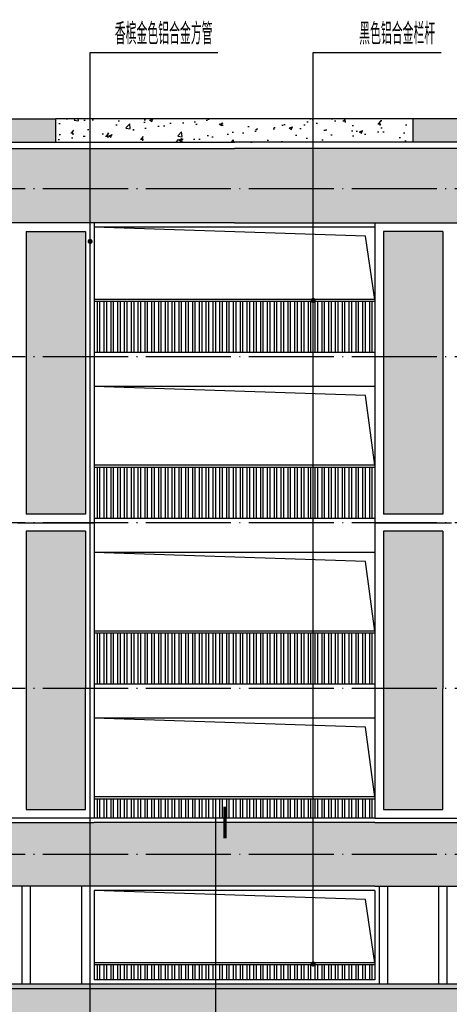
# Model space of a CAD drawing. Extents: x 1779708 to 7299578, y -1121471 to 88434.
# Tile 533 of 656: x 5163198 to 5173298, y -945107 to -921954. Entities that reach past the tile are written whole.
import ezdxf

# ---------------------------------------------------------------- set-up
doc = ezdxf.new("R2010")
doc.units = 0
doc.header["$LTSCALE"] = 1000
doc.header["$MEASUREMENT"] = 0
doc.linetypes.add('DOTE', pattern=[2.42, 2, -0.2, 0.02, -0.2])
for name, color, linetype in [('DIM_IDEN', 3, 'CONTINUOUS'), ('DIM_LEAD', 3, 'CONTINUOUS'), ('DOTE', 1, 'DOTE'), ('PUB_TEXT', 7, 'CONTINUOUS'), ('栏杆', 6, 'CONTINUOUS'), ('立面中线', 140, 'CONTINUOUS'), ('立面填充图例白', 7, 'CONTINUOUS'), ('立面粗线', 30, 'CONTINUOUS'), ('立面细线', 114, 'CONTINUOUS')]:
    doc.layers.add(name, color=color, linetype=linetype)
doc.styles.add('_TCH_DIM', font='SIMPLEX.shx', dxfattribs={"width": 0.7, "bigfont": 'GBCBIG.shx'})
pattern_1 = [(50, (9e-10, -3328.6), (819.83101, -71.725885), [85.725, -942.975]), (355, (9e-10, -3328.6), (-158.59272, 859.75489), [68.58, -754.38]), (100.451, (68.3, -3334.6), (661.24126, 788.0251), [72.855, -801.405]), (46.1842, (9e-10, -3100), (1219.85568, -189.19048), [128.5875, -1414.4625]), (96.6356, (101.7, -3115.8), (1068.31906, 1113.415), [109.2825, -1202.1075]), (351.184, (9e-10, -3100), (1068.32073, 1113.41303), [102.87, -1131.57]), (21, (114.3, -3157.15), (682.26696, -460.19483), [85.725, -942.975]), (326, (114.3, -3157.15), (278.10913, 828.84585), [68.58, -754.38]), (71.4514, (171.16, -3195.5), (960.37421, 368.65286), [72.855, -801.405]), (37.5, (9e-10, -3328.6), (13.898715, 380.497675), [0, -745.236, 0, -765.81, 0, -757.2375]), (7.5, (9e-10, -3328.6), (300.68848, 450.812587), [0, -436.626, 0, -728.091, 0, -288.6075]), (327.5, (-254.9, -3328.6), (610.157678, -25.779348), [0, -285.75, 0, -891.54, 0, -1183.005]), (317.5, (-369.2, -3328.6), (666.581316, 114.41921), [0, -371.475, 0, -592.074, 0, -840.105])]

msp = doc.modelspace()

# ---------------------------------------------------------------- hatches: boundary and pattern name
at = {"layer": '立面填充图例白'}
h = msp.add_hatch(dxfattribs=at)
h.set_pattern_fill('AR-CONC', color=0, scale=450, style=0)
h.set_pattern_definition(pattern_1)
h.paths.add_polyline_path([(5164047.5, -924281.9), (5131147.5, -924281.9), (5131147.5, -924831.9), (5164047.5, -924831.9)])
h = msp.add_hatch(dxfattribs=at)
h.set_pattern_fill('AR-CONC', color=0, scale=450, style=0)
h.set_pattern_definition(pattern_1)
h.paths.add_polyline_path([(5205347.5, -924281.9), (5172447.5, -924281.9), (5172447.5, -924831.9), (5205347.5, -924831.9)])
h = msp.add_hatch(dxfattribs=at)
h.set_pattern_fill('AR-CONC', color=0, scale=450, style=0)
h.set_pattern_definition(pattern_1)
h.paths.add_polyline_path([(5164047.5, -924981.9), (5130447.5, -924981.9), (5130447.5, -926731.9), (5164047.5, -926731.9)])
h = msp.add_hatch(dxfattribs=at)
h.set_pattern_fill('AR-CONC', color=0, scale=450, style=0)
h.set_pattern_definition(pattern_1)
h.paths.add_polyline_path([(5206647.5, -924981.9), (5168247.5, -924981.9), (5164047.5, -924981.9), (5164047.5, -926731.9), (5206647.5, -926731.9)])
h = msp.add_hatch(dxfattribs=at)
h.set_pattern_fill('AR-CONC', color=0, scale=450, style=0)
h.set_pattern_definition(pattern_1)
h.paths.add_polyline_path([(5206647.5, -940831.9), (5171547.5, -940831.9), (5164947.5, -940831.9), (5146347.5, -940831.9), (5146347.5, -942331.9), (5164947.5, -942331.9), (5171547.5, -942331.9), (5206647.5, -942331.9)])
h = msp.add_hatch(dxfattribs=at)
h.set_pattern_fill('AR-CONC', color=0, scale=450, style=0)
h.set_pattern_definition(pattern_1)
h.paths.add_polyline_path([(5206347.5, -944631.9), (5206247.5, -944631.9), (5146247.5, -944631.9), (5146247.5, -944731.9), (5206247.5, -944731.9), (5206347.5, -944731.9)])
h.paths.add_polyline_path([(5206247.5, -944731.9), (5146347.5, -944731.9), (5146347.5, -949881.9), (5148147.5, -949881.9), (5148147.5, -946231.9), (5204847.5, -946231.9), (5204847.5, -953281.9), (5206247.5, -953281.9), (5206247.5, -946281.9)])
at = {"layer": '立面细线'}
h = msp.add_hatch(dxfattribs=at)
h.set_pattern_fill('AR-CONC', color=256, scale=450, style=0)
h.set_pattern_definition(pattern_1)
h.paths.add_polyline_path([(5172447.5, -924281.9), (5164047.5, -924281.9), (5164047.5, -924831.9), (5168247.5, -924831.9), (5172447.5, -924831.9)])
h = msp.add_hatch(dxfattribs=at)
h.set_pattern_fill('圆形花纹', color=256, scale=100, style=0)
h.set_pattern_definition([(0, (-187920.49, -3253.6), (300, 150), [12, -288]), (90, (-187989.49, -3184.6), (-150, 300), [12, -288]), (45, (-187971.5, -3130.6), (2e-14, 299.9999995), [12.727922, -411.53614]), (45, (-187866.5, -3235.6), (2e-14, 299.9999995), [12.727922, -411.53614]), (135, (-187962.5, -3235.6), (-299.9999995, 2e-14), [12.727922, -411.53614]), (135, (-187857.5, -3130.6), (-299.9999995, 2e-14), [12.727922, -411.53614]), (36.8698977, (-187962.49, -3121.6), (300, 300), [15, -1485]), (36.8698977, (-187878.49, -3244.6), (300, 300), [15, -1485]), (53.1301024, (-187857.49, -3226.6), (-300, -300), [15, -1485]), (53.1301024, (-187980.49, -3142.6), (-300, -300), [15, -1485]), (126.8698976, (-187971.49, -3226.6), (-300, 300), [15, -1485]), (126.8698976, (-187848.49, -3142.6), (-300, 300), [15, -1485]), (143.1301023, (-187866.49, -3121.6), (-300, 300), [15, -1485]), (143.1301023, (-187950.49, -3244.6), (-300, 300), [15, -1485]), (11.3099325, (-187908.49, -3253.6), (299.9999992, 4e-07), [15.297058, -1514.4087]), (11.3099325, (-187935.49, -3106.6), (299.9999992, 4e-07), [15.297058, -1514.4087]), (78.6900675, (-187989.49, -3172.6), (4e-07, 299.9999992), [15.297058, -1514.4087]), (78.6900675, (-187842.49, -3199.6), (4e-07, 299.9999992), [15.297058, -1514.4087]), (101.3099325, (-187839.49, -3172.6), (-2e-08, -299.99999724), [15.297058, -1514.4087]), (101.3099325, (-187986.49, -3199.6), (-2e-08, -299.99999724), [15.297058, -1514.4087]), (168.6900675, (-187920.49, -3253.6), (-299.9999992, 4e-07), [15.297058, -1514.4087]), (168.6900675, (-187893.49, -3106.6), (-299.9999992, 4e-07), [15.297058, -1514.4087]), (21.8014095, (-187950.49, -3112.6), (599.9999998, 299.99999935), [16.155494, -1599.3939]), (21.8014095, (-187893.49, -3250.6), (599.9999998, 299.99999935), [16.155494, -1599.3939]), (68.1985905, (-187986.49, -3157.6), (-299.99999675, -599.9999933), [16.155494, -1599.3939]), (68.1985905, (-187848.49, -3214.6), (-299.99999675, -599.9999933), [16.155494, -1599.3939]), (111.8014095, (-187980.49, -3214.6), (-299.99999935, 599.9999998), [16.155494, -1599.3939]), (111.8014095, (-187842.49, -3157.6), (-299.99999935, 599.9999998), [16.155494, -1599.3939]), (158.1985905, (-187935.49, -3250.6), (-600.00000017, 299.9999984), [16.155494, -1599.3939]), (158.1985905, (-187878.49, -3112.6), (-600.00000017, 299.9999984), [16.155494, -1599.3939])])
h.paths.add_polyline_path([(5163347.5, -933581.9), (5164747.5, -933581.9), (5164747.5, -926931.9), (5163347.5, -926931.9)])
h.paths.add_polyline_path([(5163347.5, -940529.7), (5164747.5, -940529.7), (5164747.5, -933984.1), (5163347.5, -933984.1)])
h = msp.add_hatch(dxfattribs=at)
h.set_pattern_fill('圆形花纹', color=256, scale=100, style=0)
h.set_pattern_definition([(0, (-179520.49, -3253.6), (300, 150), [12, -288]), (90, (-179589.49, -3184.6), (-150, 300), [12, -288]), (45, (-179571.5, -3130.6), (2e-14, 299.9999995), [12.727922, -411.53614]), (45, (-179466.5, -3235.6), (2e-14, 299.9999995), [12.727922, -411.53614]), (135, (-179562.5, -3235.6), (-299.9999995, 2e-14), [12.727922, -411.53614]), (135, (-179457.5, -3130.6), (-299.9999995, 2e-14), [12.727922, -411.53614]), (36.8698977, (-179562.49, -3121.6), (300, 300), [15, -1485]), (36.8698977, (-179478.49, -3244.6), (300, 300), [15, -1485]), (53.1301024, (-179457.49, -3226.6), (-300, -300), [15, -1485]), (53.1301024, (-179580.49, -3142.6), (-300, -300), [15, -1485]), (126.8698976, (-179571.49, -3226.6), (-300, 300), [15, -1485]), (126.8698976, (-179448.49, -3142.6), (-300, 300), [15, -1485]), (143.1301023, (-179466.49, -3121.6), (-300, 300), [15, -1485]), (143.1301023, (-179550.49, -3244.6), (-300, 300), [15, -1485]), (11.3099325, (-179508.49, -3253.6), (299.9999992, 4e-07), [15.297058, -1514.4087]), (11.3099325, (-179535.49, -3106.6), (299.9999992, 4e-07), [15.297058, -1514.4087]), (78.6900675, (-179589.49, -3172.6), (4e-07, 299.9999992), [15.297058, -1514.4087]), (78.6900675, (-179442.49, -3199.6), (4e-07, 299.9999992), [15.297058, -1514.4087]), (101.3099325, (-179439.49, -3172.6), (-2e-08, -299.99999724), [15.297058, -1514.4087]), (101.3099325, (-179586.49, -3199.6), (-2e-08, -299.99999724), [15.297058, -1514.4087]), (168.6900675, (-179520.49, -3253.6), (-299.9999992, 4e-07), [15.297058, -1514.4087]), (168.6900675, (-179493.49, -3106.6), (-299.9999992, 4e-07), [15.297058, -1514.4087]), (21.8014095, (-179550.49, -3112.6), (599.9999998, 299.99999935), [16.155494, -1599.3939]), (21.8014095, (-179493.49, -3250.6), (599.9999998, 299.99999935), [16.155494, -1599.3939]), (68.1985905, (-179586.49, -3157.6), (-299.99999675, -599.9999933), [16.155494, -1599.3939]), (68.1985905, (-179448.49, -3214.6), (-299.99999675, -599.9999933), [16.155494, -1599.3939]), (111.8014095, (-179580.49, -3214.6), (-299.99999935, 599.9999998), [16.155494, -1599.3939]), (111.8014095, (-179442.49, -3157.6), (-299.99999935, 599.9999998), [16.155494, -1599.3939]), (158.1985905, (-179535.49, -3250.6), (-600.00000017, 299.9999984), [16.155494, -1599.3939]), (158.1985905, (-179478.49, -3112.6), (-600.00000017, 299.9999984), [16.155494, -1599.3939])])
h.paths.add_polyline_path([(5171747.5, -933581.9), (5173147.5, -933581.9), (5173147.5, -926931.9), (5171747.5, -926931.9)])
h.paths.add_polyline_path([(5171747.5, -940529.7), (5173147.5, -940529.7), (5173147.5, -933984.1), (5171747.5, -933984.1)])

# ---------------------------------------------------------------- linework, layer by layer
at = {"layer": 'DIM_IDEN'}
msp.add_line((5167797.5, -940455.5), (5167797.5, -952042.6), dxfattribs=at)
at = {"layer": 'DIM_IDEN', "const_width": 75}
msp.add_lwpolyline([(5168022.5, -940455.5), (5168022.5, -941205.5)], dxfattribs=at)
at = {"layer": 'DIM_LEAD'}
for p, q in [((5164852.8, -927168.3), (5164852.8, -922728.4)), ((5164852.8, -947830.2), (5164852.8, -922728.4)), ((5164852.8, -922728.4), (5167858.4, -922728.4)), ((5170098, -928554.5), (5170098, -922728.4)), ((5170098, -944159.4), (5170098, -922728.4)), ((5170098, -922728.4), (5173103.7, -922728.4))]:
    msp.add_line(p, q, dxfattribs=at)
at = {"layer": 'DIM_LEAD', "const_width": 60}
for points in [[(5164852.8, -927198.3, 1), (5164852.8, -927138.3, 1)], [(5170098, -928584.5, 1), (5170098, -928524.5, 1)], [(5170098, -944189.4, 1), (5170098, -944129.4, 1)]]:
    msp.add_lwpolyline(points, format="xyb", close=True, dxfattribs=at)
at = {"layer": 'DOTE'}
for p, q in [((5214144.1, -925931.9), (5122310, -925931.9)), ((5214144.1, -929881.9), (5122310, -929881.9)), ((5214144.1, -933781.9), (5122310, -933781.9)), ((5214144.1, -937681.9), (5122310, -937681.9)), ((5214144.1, -941581.9), (5122310, -941581.9))]:
    msp.add_line(p, q, dxfattribs=at)
at = {"layer": '栏杆'}
for points in [[(5171547.5, -928531.9), (5171326.4, -927041.7), (5164947.5, -926831.9)], [(5171547.5, -928531.9), (5164947.5, -928531.9)], [(5171547.5, -928581.9), (5164947.5, -928581.9)], [(5165017.5, -928581.9), (5165017.5, -929781.9)], [(5165077.5, -928581.9), (5165077.5, -929781.9)], [(5165177.5, -928581.9), (5165177.5, -929781.9)], [(5165237.5, -928581.9), (5165237.5, -929781.9)], [(5165337.5, -928581.9), (5165337.5, -929781.9)], [(5165397.5, -928581.9), (5165397.5, -929781.9)], [(5165497.5, -928581.9), (5165497.5, -929781.9)], [(5165557.5, -928581.9), (5165557.5, -929781.9)], [(5165657.5, -928581.9), (5165657.5, -929781.9)], [(5165717.5, -928581.9), (5165717.5, -929781.9)], [(5165817.5, -928581.9), (5165817.5, -929781.9)], [(5165877.5, -928581.9), (5165877.5, -929781.9)], [(5165977.5, -928581.9), (5165977.5, -929781.9)], [(5166037.5, -928581.9), (5166037.5, -929781.9)], [(5166137.5, -928581.9), (5166137.5, -929781.9)], [(5166197.5, -928581.9), (5166197.5, -929781.9)], [(5166297.5, -928581.9), (5166297.5, -929781.9)], [(5166357.5, -928581.9), (5166357.5, -929781.9)], [(5166457.5, -928581.9), (5166457.5, -929781.9)], [(5166517.5, -928581.9), (5166517.5, -929781.9)], [(5166617.5, -928581.9), (5166617.5, -929781.9)], [(5166677.5, -928581.9), (5166677.5, -929781.9)], [(5166777.5, -928581.9), (5166777.5, -929781.9)], [(5166837.5, -928581.9), (5166837.5, -929781.9)], [(5166937.5, -928581.9), (5166937.5, -929781.9)], [(5166997.5, -928581.9), (5166997.5, -929781.9)], [(5167097.5, -928581.9), (5167097.5, -929781.9)], [(5167157.5, -928581.9), (5167157.5, -929781.9)], [(5167257.5, -928581.9), (5167257.5, -929781.9)], [(5167317.5, -928581.9), (5167317.5, -929781.9)], [(5167417.5, -928581.9), (5167417.5, -929781.9)], [(5167477.5, -928581.9), (5167477.5, -929781.9)], [(5167577.5, -928581.9), (5167577.5, -929781.9)], [(5167637.5, -928581.9), (5167637.5, -929781.9)], [(5167737.5, -928581.9), (5167737.5, -929781.9)], [(5167797.5, -928581.9), (5167797.5, -929781.9)], [(5167897.5, -928581.9), (5167897.5, -929781.9)], [(5167957.5, -928581.9), (5167957.5, -929781.9)], [(5168057.5, -928581.9), (5168057.5, -929781.9)], [(5168117.5, -928581.9), (5168117.5, -929781.9)], [(5168217.5, -928581.9), (5168217.5, -929781.9)], [(5168277.5, -928581.9), (5168277.5, -929781.9)], [(5168377.5, -928581.9), (5168377.5, -929781.9)], [(5168437.5, -928581.9), (5168437.5, -929781.9)], [(5168537.5, -928581.9), (5168537.5, -929781.9)], [(5168597.5, -928581.9), (5168597.5, -929781.9)], [(5168697.5, -928581.9), (5168697.5, -929781.9)], [(5168757.5, -928581.9), (5168757.5, -929781.9)], [(5168857.5, -928581.9), (5168857.5, -929781.9)], [(5168917.5, -928581.9), (5168917.5, -929781.9)], [(5169017.5, -928581.9), (5169017.5, -929781.9)], [(5169077.5, -928581.9), (5169077.5, -929781.9)], [(5169177.5, -928581.9), (5169177.5, -929781.9)], [(5169237.5, -928581.9), (5169237.5, -929781.9)], [(5169337.5, -928581.9), (5169337.5, -929781.9)], [(5169397.5, -928581.9), (5169397.5, -929781.9)], [(5169497.5, -928581.9), (5169497.5, -929781.9)], [(5169557.5, -928581.9), (5169557.5, -929781.9)], [(5169657.5, -928581.9), (5169657.5, -929781.9)], [(5169717.5, -928581.9), (5169717.5, -929781.9)], [(5169817.5, -928581.9), (5169817.5, -929781.9)], [(5169877.5, -928581.9), (5169877.5, -929781.9)], [(5169977.5, -928581.9), (5169977.5, -929781.9)], [(5170037.5, -928581.9), (5170037.5, -929781.9)], [(5170137.5, -928581.9), (5170137.5, -929781.9)], [(5170197.5, -928581.9), (5170197.5, -929781.9)], [(5170297.5, -928581.9), (5170297.5, -929781.9)], [(5170357.5, -928581.9), (5170357.5, -929781.9)], [(5170457.5, -928581.9), (5170457.5, -929781.9)], [(5170517.5, -928581.9), (5170517.5, -929781.9)], [(5170617.5, -928581.9), (5170617.5, -929781.9)], [(5170677.5, -928581.9), (5170677.5, -929781.9)], [(5170777.5, -928581.9), (5170777.5, -929781.9)], [(5170837.5, -928581.9), (5170837.5, -929781.9)], [(5170937.5, -928581.9), (5170937.5, -929781.9)], [(5170997.5, -928581.9), (5170997.5, -929781.9)], [(5171097.5, -928581.9), (5171097.5, -929781.9)], [(5171157.5, -928581.9), (5171157.5, -929781.9)], [(5171257.5, -928581.9), (5171257.5, -929781.9)], [(5171317.5, -928581.9), (5171317.5, -929781.9)], [(5171417.5, -928581.9), (5171417.5, -929781.9)], [(5171477.5, -928581.9), (5171477.5, -929781.9)], [(5171547.5, -932431.9), (5171326.4, -930791.7), (5164947.5, -930581.9)], [(5171547.5, -932431.9), (5164947.5, -932431.9)], [(5171547.5, -932481.9), (5164947.5, -932481.9)], [(5165017.5, -932481.9), (5165017.5, -933681.9)], [(5165077.5, -932481.9), (5165077.5, -933681.9)], [(5165177.5, -932481.9), (5165177.5, -933681.9)], [(5165237.5, -932481.9), (5165237.5, -933681.9)], [(5165337.5, -932481.9), (5165337.5, -933681.9)], [(5165397.5, -932481.9), (5165397.5, -933681.9)], [(5165497.5, -932481.9), (5165497.5, -933681.9)], [(5165557.5, -932481.9), (5165557.5, -933681.9)], [(5165657.5, -932481.9), (5165657.5, -933681.9)], [(5165717.5, -932481.9), (5165717.5, -933681.9)], [(5165817.5, -932481.9), (5165817.5, -933681.9)], [(5165877.5, -932481.9), (5165877.5, -933681.9)], [(5165977.5, -932481.9), (5165977.5, -933681.9)], [(5166037.5, -932481.9), (5166037.5, -933681.9)], [(5166137.5, -932481.9), (5166137.5, -933681.9)], [(5166197.5, -932481.9), (5166197.5, -933681.9)], [(5166297.5, -932481.9), (5166297.5, -933681.9)], [(5166357.5, -932481.9), (5166357.5, -933681.9)], [(5166457.5, -932481.9), (5166457.5, -933681.9)], [(5166517.5, -932481.9), (5166517.5, -933681.9)], [(5166617.5, -932481.9), (5166617.5, -933681.9)], [(5166677.5, -932481.9), (5166677.5, -933681.9)], [(5166777.5, -932481.9), (5166777.5, -933681.9)], [(5166837.5, -932481.9), (5166837.5, -933681.9)], [(5166937.5, -932481.9), (5166937.5, -933681.9)], [(5166997.5, -932481.9), (5166997.5, -933681.9)], [(5167097.5, -932481.9), (5167097.5, -933681.9)], [(5167157.5, -932481.9), (5167157.5, -933681.9)], [(5167257.5, -932481.9), (5167257.5, -933681.9)], [(5167317.5, -932481.9), (5167317.5, -933681.9)], [(5167417.5, -932481.9), (5167417.5, -933681.9)], [(5167477.5, -932481.9), (5167477.5, -933681.9)], [(5167577.5, -932481.9), (5167577.5, -933681.9)], [(5167637.5, -932481.9), (5167637.5, -933681.9)], [(5167737.5, -932481.9), (5167737.5, -933681.9)], [(5167797.5, -932481.9), (5167797.5, -933681.9)], [(5167897.5, -932481.9), (5167897.5, -933681.9)], [(5167957.5, -932481.9), (5167957.5, -933681.9)], [(5168057.5, -932481.9), (5168057.5, -933681.9)], [(5168117.5, -932481.9), (5168117.5, -933681.9)], [(5168217.5, -932481.9), (5168217.5, -933681.9)], [(5168277.5, -932481.9), (5168277.5, -933681.9)], [(5168377.5, -932481.9), (5168377.5, -933681.9)], [(5168437.5, -932481.9), (5168437.5, -933681.9)], [(5168537.5, -932481.9), (5168537.5, -933681.9)], [(5168597.5, -932481.9), (5168597.5, -933681.9)], [(5168697.5, -932481.9), (5168697.5, -933681.9)], [(5168757.5, -932481.9), (5168757.5, -933681.9)], [(5168857.5, -932481.9), (5168857.5, -933681.9)], [(5168917.5, -932481.9), (5168917.5, -933681.9)], [(5169017.5, -932481.9), (5169017.5, -933681.9)], [(5169077.5, -932481.9), (5169077.5, -933681.9)], [(5169177.5, -932481.9), (5169177.5, -933681.9)], [(5169237.5, -932481.9), (5169237.5, -933681.9)], [(5169337.5, -932481.9), (5169337.5, -933681.9)], [(5169397.5, -932481.9), (5169397.5, -933681.9)], [(5169497.5, -932481.9), (5169497.5, -933681.9)], [(5169557.5, -932481.9), (5169557.5, -933681.9)], [(5169657.5, -932481.9), (5169657.5, -933681.9)], [(5169717.5, -932481.9), (5169717.5, -933681.9)], [(5169817.5, -932481.9), (5169817.5, -933681.9)], [(5169877.5, -932481.9), (5169877.5, -933681.9)], [(5169977.5, -932481.9), (5169977.5, -933681.9)], [(5170037.5, -932481.9), (5170037.5, -933681.9)], [(5170137.5, -932481.9), (5170137.5, -933681.9)], [(5170197.5, -932481.9), (5170197.5, -933681.9)], [(5170297.5, -932481.9), (5170297.5, -933681.9)], [(5170357.5, -932481.9), (5170357.5, -933681.9)], [(5170457.5, -932481.9), (5170457.5, -933681.9)], [(5170517.5, -932481.9), (5170517.5, -933681.9)], [(5170617.5, -932481.9), (5170617.5, -933681.9)], [(5170677.5, -932481.9), (5170677.5, -933681.9)], [(5170777.5, -932481.9), (5170777.5, -933681.9)], [(5170837.5, -932481.9), (5170837.5, -933681.9)], [(5170937.5, -932481.9), (5170937.5, -933681.9)], [(5170997.5, -932481.9), (5170997.5, -933681.9)], [(5171097.5, -932481.9), (5171097.5, -933681.9)], [(5171157.5, -932481.9), (5171157.5, -933681.9)], [(5171257.5, -932481.9), (5171257.5, -933681.9)], [(5171317.5, -932481.9), (5171317.5, -933681.9)], [(5171417.5, -932481.9), (5171417.5, -933681.9)], [(5171477.5, -932481.9), (5171477.5, -933681.9)], [(5171547.5, -936331.9), (5171326.4, -934691.7), (5164947.5, -934481.9)], [(5171547.5, -936331.9), (5164947.5, -936331.9)], [(5171547.5, -936381.9), (5164947.5, -936381.9)], [(5165017.5, -936381.9), (5165017.5, -937581.9)], [(5165077.5, -936381.9), (5165077.5, -937581.9)], [(5165177.5, -936381.9), (5165177.5, -937581.9)], [(5165237.5, -936381.9), (5165237.5, -937581.9)], [(5165337.5, -936381.9), (5165337.5, -937581.9)], [(5165397.5, -936381.9), (5165397.5, -937581.9)], [(5165497.5, -936381.9), (5165497.5, -937581.9)], [(5165557.5, -936381.9), (5165557.5, -937581.9)], [(5165657.5, -936381.9), (5165657.5, -937581.9)], [(5165717.5, -936381.9), (5165717.5, -937581.9)], [(5165817.5, -936381.9), (5165817.5, -937581.9)], [(5165877.5, -936381.9), (5165877.5, -937581.9)], [(5165977.5, -936381.9), (5165977.5, -937581.9)], [(5166037.5, -936381.9), (5166037.5, -937581.9)], [(5166137.5, -936381.9), (5166137.5, -937581.9)], [(5166197.5, -936381.9), (5166197.5, -937581.9)], [(5166297.5, -936381.9), (5166297.5, -937581.9)], [(5166357.5, -936381.9), (5166357.5, -937581.9)], [(5166457.5, -936381.9), (5166457.5, -937581.9)], [(5166517.5, -936381.9), (5166517.5, -937581.9)], [(5166617.5, -936381.9), (5166617.5, -937581.9)], [(5166677.5, -936381.9), (5166677.5, -937581.9)], [(5166777.5, -936381.9), (5166777.5, -937581.9)], [(5166837.5, -936381.9), (5166837.5, -937581.9)], [(5166937.5, -936381.9), (5166937.5, -937581.9)], [(5166997.5, -936381.9), (5166997.5, -937581.9)], [(5167097.5, -936381.9), (5167097.5, -937581.9)], [(5167157.5, -936381.9), (5167157.5, -937581.9)], [(5167257.5, -936381.9), (5167257.5, -937581.9)], [(5167317.5, -936381.9), (5167317.5, -937581.9)], [(5167417.5, -936381.9), (5167417.5, -937581.9)], [(5167477.5, -936381.9), (5167477.5, -937581.9)], [(5167577.5, -936381.9), (5167577.5, -937581.9)], [(5167637.5, -936381.9), (5167637.5, -937581.9)], [(5167737.5, -936381.9), (5167737.5, -937581.9)], [(5167797.5, -936381.9), (5167797.5, -937581.9)], [(5167897.5, -936381.9), (5167897.5, -937581.9)], [(5167957.5, -936381.9), (5167957.5, -937581.9)], [(5168057.5, -936381.9), (5168057.5, -937581.9)], [(5168117.5, -936381.9), (5168117.5, -937581.9)], [(5168217.5, -936381.9), (5168217.5, -937581.9)], [(5168277.5, -936381.9), (5168277.5, -937581.9)], [(5168377.5, -936381.9), (5168377.5, -937581.9)], [(5168437.5, -936381.9), (5168437.5, -937581.9)], [(5168537.5, -936381.9), (5168537.5, -937581.9)], [(5168597.5, -936381.9), (5168597.5, -937581.9)], [(5168697.5, -936381.9), (5168697.5, -937581.9)], [(5168757.5, -936381.9), (5168757.5, -937581.9)], [(5168857.5, -936381.9), (5168857.5, -937581.9)], [(5168917.5, -936381.9), (5168917.5, -937581.9)], [(5169017.5, -936381.9), (5169017.5, -937581.9)], [(5169077.5, -936381.9), (5169077.5, -937581.9)], [(5169177.5, -936381.9), (5169177.5, -937581.9)], [(5169237.5, -936381.9), (5169237.5, -937581.9)], [(5169337.5, -936381.9), (5169337.5, -937581.9)], [(5169397.5, -936381.9), (5169397.5, -937581.9)], [(5169497.5, -936381.9), (5169497.5, -937581.9)], [(5169557.5, -936381.9), (5169557.5, -937581.9)], [(5169657.5, -936381.9), (5169657.5, -937581.9)], [(5169717.5, -936381.9), (5169717.5, -937581.9)], [(5169817.5, -936381.9), (5169817.5, -937581.9)], [(5169877.5, -936381.9), (5169877.5, -937581.9)], [(5169977.5, -936381.9), (5169977.5, -937581.9)], [(5170037.5, -936381.9), (5170037.5, -937581.9)], [(5170137.5, -936381.9), (5170137.5, -937581.9)], [(5170197.5, -936381.9), (5170197.5, -937581.9)], [(5170297.5, -936381.9), (5170297.5, -937581.9)], [(5170357.5, -936381.9), (5170357.5, -937581.9)], [(5170457.5, -936381.9), (5170457.5, -937581.9)], [(5170517.5, -936381.9), (5170517.5, -937581.9)], [(5170617.5, -936381.9), (5170617.5, -937581.9)], [(5170677.5, -936381.9), (5170677.5, -937581.9)], [(5170777.5, -936381.9), (5170777.5, -937581.9)], [(5170837.5, -936381.9), (5170837.5, -937581.9)], [(5170937.5, -936381.9), (5170937.5, -937581.9)], [(5170997.5, -936381.9), (5170997.5, -937581.9)], [(5171097.5, -936381.9), (5171097.5, -937581.9)], [(5171157.5, -936381.9), (5171157.5, -937581.9)], [(5171257.5, -936381.9), (5171257.5, -937581.9)], [(5171317.5, -936381.9), (5171317.5, -937581.9)], [(5171417.5, -936381.9), (5171417.5, -937581.9)], [(5171477.5, -936381.9), (5171477.5, -937581.9)], [(5171547.5, -940231.9), (5171326.4, -938591.7), (5164947.5, -938381.9)], [(5171547.5, -940231.9), (5164947.5, -940231.9)], [(5171547.5, -940281.9), (5164947.5, -940281.9)], [(5165017.5, -940281.9), (5165017.5, -940731.9)], [(5165077.5, -940281.9), (5165077.5, -940731.9)], [(5165177.5, -940281.9), (5165177.5, -940731.9)], [(5165237.5, -940281.9), (5165237.5, -940731.9)], [(5165337.5, -940281.9), (5165337.5, -940731.9)], [(5165397.5, -940281.9), (5165397.5, -940731.9)], [(5165497.5, -940281.9), (5165497.5, -940731.9)], [(5165557.5, -940281.9), (5165557.5, -940731.9)], [(5165657.5, -940281.9), (5165657.5, -940731.9)], [(5165717.5, -940281.9), (5165717.5, -940731.9)], [(5165817.5, -940281.9), (5165817.5, -940731.9)], [(5165877.5, -940281.9), (5165877.5, -940731.9)], [(5165977.5, -940281.9), (5165977.5, -940731.9)], [(5166037.5, -940281.9), (5166037.5, -940731.9)], [(5166137.5, -940281.9), (5166137.5, -940731.9)], [(5166197.5, -940281.9), (5166197.5, -940731.9)], [(5166297.5, -940281.9), (5166297.5, -940731.9)], [(5166357.5, -940281.9), (5166357.5, -940731.9)], [(5166457.5, -940281.9), (5166457.5, -940731.9)], [(5166517.5, -940281.9), (5166517.5, -940731.9)], [(5166617.5, -940281.9), (5166617.5, -940731.9)], [(5166677.5, -940281.9), (5166677.5, -940731.9)], [(5166777.5, -940281.9), (5166777.5, -940731.9)], [(5166837.5, -940281.9), (5166837.5, -940731.9)], [(5166937.5, -940281.9), (5166937.5, -940731.9)], [(5166997.5, -940281.9), (5166997.5, -940731.9)], [(5167097.5, -940281.9), (5167097.5, -940731.9)], [(5167157.5, -940281.9), (5167157.5, -940731.9)], [(5167257.5, -940281.9), (5167257.5, -940731.9)], [(5167317.5, -940281.9), (5167317.5, -940731.9)], [(5167417.5, -940281.9), (5167417.5, -940731.9)], [(5167477.5, -940281.9), (5167477.5, -940731.9)], [(5167577.5, -940281.9), (5167577.5, -940731.9)], [(5167637.5, -940281.9), (5167637.5, -940731.9)], [(5167737.5, -940281.9), (5167737.5, -940731.9)], [(5167797.5, -940281.9), (5167797.5, -940731.9)], [(5167897.5, -940281.9), (5167897.5, -940731.9)], [(5167957.5, -940281.9), (5167957.5, -940731.9)], [(5168057.5, -940281.9), (5168057.5, -940731.9)], [(5168117.5, -940281.9), (5168117.5, -940731.9)], [(5168217.5, -940281.9), (5168217.5, -940731.9)], [(5168277.5, -940281.9), (5168277.5, -940731.9)], [(5168377.5, -940281.9), (5168377.5, -940731.9)], [(5168437.5, -940281.9), (5168437.5, -940731.9)], [(5168537.5, -940281.9), (5168537.5, -940731.9)], [(5168597.5, -940281.9), (5168597.5, -940731.9)], [(5168697.5, -940281.9), (5168697.5, -940731.9)], [(5168757.5, -940281.9), (5168757.5, -940731.9)], [(5168857.5, -940281.9), (5168857.5, -940731.9)], [(5168917.5, -940281.9), (5168917.5, -940731.9)], [(5169017.5, -940281.9), (5169017.5, -940731.9)], [(5169077.5, -940281.9), (5169077.5, -940731.9)], [(5169177.5, -940281.9), (5169177.5, -940731.9)], [(5169237.5, -940281.9), (5169237.5, -940731.9)], [(5169337.5, -940281.9), (5169337.5, -940731.9)], [(5169397.5, -940281.9), (5169397.5, -940731.9)], [(5169497.5, -940281.9), (5169497.5, -940731.9)], [(5169557.5, -940281.9), (5169557.5, -940731.9)], [(5169657.5, -940281.9), (5169657.5, -940731.9)], [(5169717.5, -940281.9), (5169717.5, -940731.9)], [(5169817.5, -940281.9), (5169817.5, -940731.9)], [(5169877.5, -940281.9), (5169877.5, -940731.9)], [(5169977.5, -940281.9), (5169977.5, -940731.9)], [(5170037.5, -940281.9), (5170037.5, -940731.9)], [(5170137.5, -940281.9), (5170137.5, -940731.9)], [(5170197.5, -940281.9), (5170197.5, -940731.9)], [(5170297.5, -940281.9), (5170297.5, -940731.9)], [(5170357.5, -940281.9), (5170357.5, -940731.9)], [(5170457.5, -940281.9), (5170457.5, -940731.9)], [(5170517.5, -940281.9), (5170517.5, -940731.9)], [(5170617.5, -940281.9), (5170617.5, -940731.9)], [(5170677.5, -940281.9), (5170677.5, -940731.9)], [(5170777.5, -940281.9), (5170777.5, -940731.9)], [(5170837.5, -940281.9), (5170837.5, -940731.9)], [(5170937.5, -940281.9), (5170937.5, -940731.9)], [(5170997.5, -940281.9), (5170997.5, -940731.9)], [(5171097.5, -940281.9), (5171097.5, -940731.9)], [(5171157.5, -940281.9), (5171157.5, -940731.9)], [(5171257.5, -940281.9), (5171257.5, -940731.9)], [(5171317.5, -940281.9), (5171317.5, -940731.9)], [(5171417.5, -940281.9), (5171417.5, -940731.9)], [(5171477.5, -940281.9), (5171477.5, -940731.9)], [(5171547.5, -944131.9), (5171326.4, -942641.7), (5164947.5, -942431.9)], [(5171547.5, -944131.9), (5164947.5, -944131.9)], [(5171547.5, -944181.9), (5164947.5, -944181.9)], [(5165017.5, -944181.9), (5165017.5, -944531.9)], [(5165077.5, -944181.9), (5165077.5, -944531.9)], [(5165177.5, -944181.9), (5165177.5, -944531.9)], [(5165237.5, -944181.9), (5165237.5, -944531.9)], [(5165337.5, -944181.9), (5165337.5, -944531.9)], [(5165397.5, -944181.9), (5165397.5, -944531.9)], [(5165497.5, -944181.9), (5165497.5, -944531.9)], [(5165557.5, -944181.9), (5165557.5, -944531.9)], [(5165657.5, -944181.9), (5165657.5, -944531.9)], [(5165717.5, -944181.9), (5165717.5, -944531.9)], [(5165817.5, -944181.9), (5165817.5, -944531.9)], [(5165877.5, -944181.9), (5165877.5, -944531.9)], [(5165977.5, -944181.9), (5165977.5, -944531.9)], [(5166037.5, -944181.9), (5166037.5, -944531.9)], [(5166137.5, -944181.9), (5166137.5, -944531.9)], [(5166197.5, -944181.9), (5166197.5, -944531.9)], [(5166297.5, -944181.9), (5166297.5, -944531.9)], [(5166357.5, -944181.9), (5166357.5, -944531.9)], [(5166457.5, -944181.9), (5166457.5, -944531.9)], [(5166517.5, -944181.9), (5166517.5, -944531.9)], [(5166617.5, -944181.9), (5166617.5, -944531.9)], [(5166677.5, -944181.9), (5166677.5, -944531.9)], [(5166777.5, -944181.9), (5166777.5, -944531.9)], [(5166837.5, -944181.9), (5166837.5, -944531.9)], [(5166937.5, -944181.9), (5166937.5, -944531.9)], [(5166997.5, -944181.9), (5166997.5, -944531.9)], [(5167097.5, -944181.9), (5167097.5, -944531.9)], [(5167157.5, -944181.9), (5167157.5, -944531.9)], [(5167257.5, -944181.9), (5167257.5, -944531.9)], [(5167317.5, -944181.9), (5167317.5, -944531.9)], [(5167417.5, -944181.9), (5167417.5, -944531.9)], [(5167477.5, -944181.9), (5167477.5, -944531.9)], [(5167577.5, -944181.9), (5167577.5, -944531.9)], [(5167637.5, -944181.9), (5167637.5, -944531.9)], [(5167737.5, -944181.9), (5167737.5, -944531.9)], [(5167797.5, -944181.9), (5167797.5, -944531.9)], [(5167897.5, -944181.9), (5167897.5, -944531.9)], [(5167957.5, -944181.9), (5167957.5, -944531.9)], [(5168057.5, -944181.9), (5168057.5, -944531.9)], [(5168117.5, -944181.9), (5168117.5, -944531.9)], [(5168217.5, -944181.9), (5168217.5, -944531.9)], [(5168277.5, -944181.9), (5168277.5, -944531.9)], [(5168377.5, -944181.9), (5168377.5, -944531.9)], [(5168437.5, -944181.9), (5168437.5, -944531.9)], [(5168537.5, -944181.9), (5168537.5, -944531.9)], [(5168597.5, -944181.9), (5168597.5, -944531.9)], [(5168697.5, -944181.9), (5168697.5, -944531.9)], [(5168757.5, -944181.9), (5168757.5, -944531.9)], [(5168857.5, -944181.9), (5168857.5, -944531.9)], [(5168917.5, -944181.9), (5168917.5, -944531.9)], [(5169017.5, -944181.9), (5169017.5, -944531.9)], [(5169077.5, -944181.9), (5169077.5, -944531.9)], [(5169177.5, -944181.9), (5169177.5, -944531.9)], [(5169237.5, -944181.9), (5169237.5, -944531.9)], [(5169337.5, -944181.9), (5169337.5, -944531.9)], [(5169397.5, -944181.9), (5169397.5, -944531.9)], [(5169497.5, -944181.9), (5169497.5, -944531.9)], [(5169557.5, -944181.9), (5169557.5, -944531.9)], [(5169657.5, -944181.9), (5169657.5, -944531.9)], [(5169717.5, -944181.9), (5169717.5, -944531.9)], [(5169817.5, -944181.9), (5169817.5, -944531.9)], [(5169877.5, -944181.9), (5169877.5, -944531.9)], [(5169977.5, -944181.9), (5169977.5, -944531.9)], [(5170037.5, -944181.9), (5170037.5, -944531.9)], [(5170137.5, -944181.9), (5170137.5, -944531.9)], [(5170197.5, -944181.9), (5170197.5, -944531.9)], [(5170297.5, -944181.9), (5170297.5, -944531.9)], [(5170357.5, -944181.9), (5170357.5, -944531.9)], [(5170457.5, -944181.9), (5170457.5, -944531.9)], [(5170517.5, -944181.9), (5170517.5, -944531.9)], [(5170617.5, -944181.9), (5170617.5, -944531.9)], [(5170677.5, -944181.9), (5170677.5, -944531.9)], [(5170777.5, -944181.9), (5170777.5, -944531.9)], [(5170837.5, -944181.9), (5170837.5, -944531.9)], [(5170937.5, -944181.9), (5170937.5, -944531.9)], [(5170997.5, -944181.9), (5170997.5, -944531.9)], [(5171097.5, -944181.9), (5171097.5, -944531.9)], [(5171157.5, -944181.9), (5171157.5, -944531.9)], [(5171257.5, -944181.9), (5171257.5, -944531.9)], [(5171317.5, -944181.9), (5171317.5, -944531.9)], [(5171417.5, -944181.9), (5171417.5, -944531.9)], [(5171477.5, -944181.9), (5171477.5, -944531.9)]]:
    msp.add_lwpolyline(points, dxfattribs=at)
at = {"layer": '立面中线'}
for points in [[(5131147.5, -924281.9), (5164047.5, -924281.9)], [(5164047.5, -924831.9), (5164047.5, -924281.9)], [(5205347.5, -924281.9), (5172447.5, -924281.9)], [(5172447.5, -924831.9), (5172447.5, -924281.9)], [(5163247.5, -942331.9), (5163247.5, -944631.9)], [(5163447.5, -942331.9), (5163447.5, -944631.9)], [(5164647.5, -942331.9), (5164647.5, -944631.9)], [(5164847.5, -942331.9), (5164847.5, -944631.9)], [(5171647.5, -942331.9), (5171647.5, -944631.9)], [(5171847.5, -942331.9), (5171847.5, -944631.9)], [(5173047.5, -944631.9), (5173047.5, -942331.9)], [(5173247.5, -944631.9), (5173247.5, -942331.9)], [(5171547.5, -942431.9), (5164947.5, -942431.9)], [(5164947.5, -942431.9), (5164947.5, -944531.9)], [(5171547.5, -942431.9), (5171547.5, -944531.9)], [(5171547.5, -944531.9), (5164947.5, -944531.9)]]:
    msp.add_lwpolyline(points, dxfattribs=at)
at = {"layer": '立面粗线'}
for points in [[(5130347.5, -924831.9), (5168247.5, -924831.9)], [(5206747.5, -924831.9), (5168247.5, -924831.9)], [(5130347.5, -924981.9), (5168247.5, -924981.9)], [(5206747.5, -924981.9), (5168247.5, -924981.9)], [(5168247.5, -926731.9), (5131247.5, -926731.9)], [(5164947.5, -926731.9), (5164947.5, -929881.9)], [(5168247.5, -926731.9), (5206647.5, -926731.9)], [(5171547.5, -926731.9), (5171547.5, -929881.9)], [(5163347.5, -926931.9), (5163347.5, -929881.9)], [(5163347.5, -926931.9), (5164747.5, -926931.9)], [(5164747.5, -926931.9), (5164747.5, -929881.9)], [(5171747.5, -926931.9), (5171747.5, -929881.9)], [(5173147.5, -926931.9), (5171747.5, -926931.9)], [(5173147.5, -926931.9), (5173147.5, -929881.9)], [(5163347.5, -929881.9), (5163347.5, -933581.9)], [(5164747.5, -929881.9), (5164747.5, -933581.9)], [(5164947.5, -929881.9), (5164947.5, -933781.9)], [(5171547.5, -929881.9), (5171547.5, -933781.9)], [(5171747.5, -929881.9), (5171747.5, -933581.9)], [(5173147.5, -929881.9), (5173147.5, -933581.9)], [(5164747.5, -933581.9), (5163347.5, -933581.9)], [(5173147.5, -933581.9), (5171747.5, -933581.9)], [(5163147.5, -933781.9), (5164947.5, -933781.9)], [(5163347.5, -933984.1), (5163347.5, -937681.9)], [(5164747.5, -933984.1), (5163347.5, -933984.1)], [(5164747.5, -933984.1), (5164747.5, -937681.9)], [(5164947.5, -933781.9), (5164947.5, -937681.9)], [(5171547.5, -933781.9), (5171547.5, -937681.9)], [(5171547.5, -933781.9), (5173347.5, -933781.9)], [(5171747.5, -933984.1), (5171747.5, -937681.9)], [(5173147.5, -933984.1), (5171747.5, -933984.1)], [(5173147.5, -933984.1), (5173147.5, -937681.9)], [(5163347.5, -937681.9), (5163347.5, -940529.7), (5164747.5, -940529.7), (5164747.5, -937681.9)], [(5164947.5, -937681.9), (5164947.5, -940731.9)], [(5171547.5, -937681.9), (5171547.5, -940731.9)], [(5171747.5, -937681.9), (5171747.5, -940529.7), (5173147.5, -940529.7), (5173147.5, -937681.9)], [(5164947.5, -940731.9), (5129747.5, -940731.9), (5129747.5, -940831.9), (5164947.5, -940831.9)], [(5171547.5, -940731.9), (5164947.5, -940731.9)], [(5171547.5, -940831.9), (5164947.5, -940831.9)], [(5171547.5, -940731.9), (5206747.5, -940731.9)], [(5171547.5, -940831.9), (5206747.5, -940831.9)], [(5164947.5, -942331.9), (5139747.5, -942331.9)], [(5171547.5, -942331.9), (5164947.5, -942331.9)], [(5171547.5, -942331.9), (5206647.5, -942331.9)], [(5206247.5, -944631.9), (5146247.5, -944631.9), (5146247.5, -944731.9), (5206247.5, -944731.9)]]:
    msp.add_lwpolyline(points, dxfattribs=at)
at = {"layer": '立面细线'}
for points in [[(5172447.5, -924281.9), (5164047.5, -924281.9)], [(5171547.5, -926831.9), (5164947.5, -926831.9)], [(5171547.5, -929781.9), (5164947.5, -929781.9)], [(5171547.5, -930581.9), (5164947.5, -930581.9)], [(5171547.5, -933681.9), (5164947.5, -933681.9)], [(5171547.5, -934481.9), (5164947.5, -934481.9)], [(5171547.5, -937581.9), (5164947.5, -937581.9)], [(5171547.5, -938381.9), (5164947.5, -938381.9)]]:
    msp.add_lwpolyline(points, dxfattribs=at)

# ---------------------------------------------------------------- texts
at = {"layer": 'PUB_TEXT', "color": 7, "style": '_TCH_DIM', "width": 0.7}
for s, p in [('香槟金色铝合金方管', (5165433.4, -922537.4)), ('黑色铝合金栏杆', (5171179.1, -922537.4))]:
    msp.add_text(s, height=506.38, dxfattribs=at).set_placement(p)

doc.saveas('drawing.dxf')
